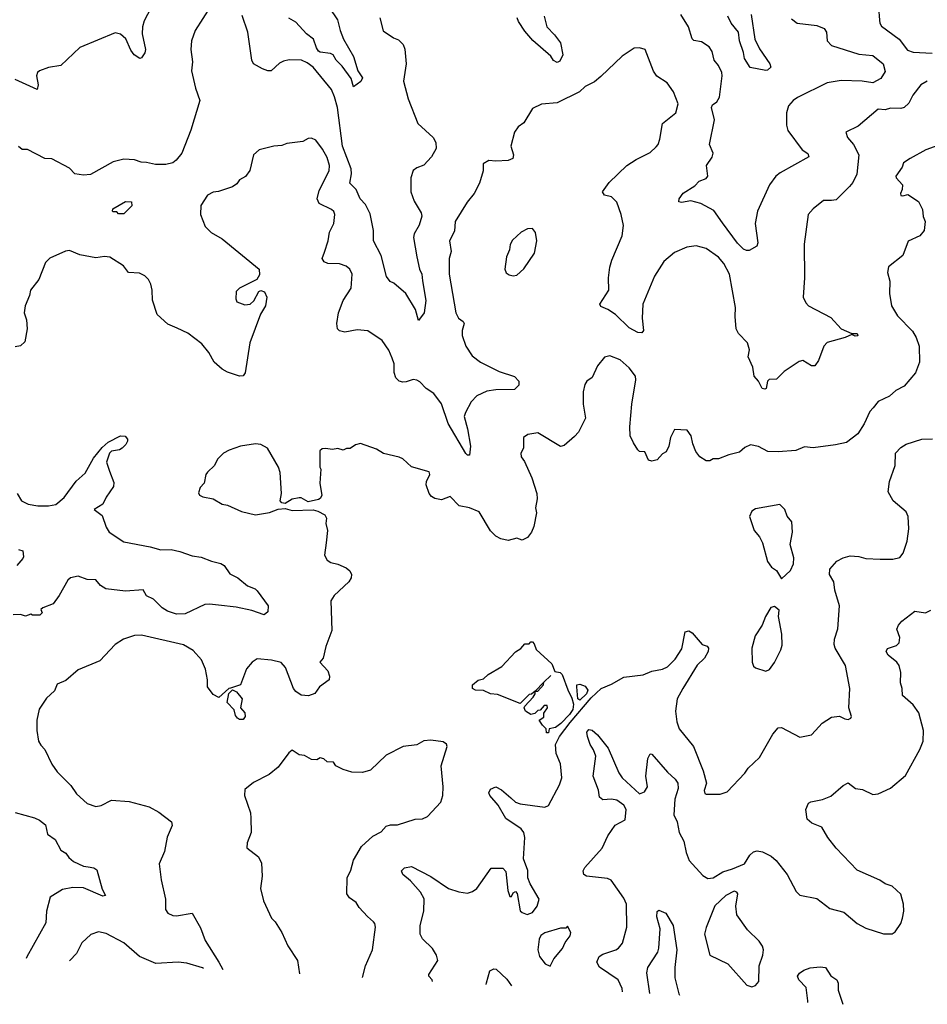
# Model space of a CAD drawing. Extents: x 1690054 to 1842981, y 782881 to 914114.
# Tile 439 of 656: x 1792991 to 1798165, y 785225 to 790836. Entities that reach past the tile are written whole.
import ezdxf

# ---------------------------------------------------------------- set-up
doc = ezdxf.new("R2010")
doc.units = 0

msp = doc.modelspace()

# ---------------------------------------------------------------- linework, layer by layer
at = {"layer": '0CON10XD'}
for points in [[(1798215, 791359.2), (1798155, 791379.4), (1798112.5, 791415), (1798075, 791420), (1798043.3, 791395), (1798031.2, 791325), (1798020, 791305), (1797995, 791292.5), (1797923.2, 791286.8), (1797903.8, 791275), (1797885, 791253.3), (1797847.1, 791165), (1797842.5, 791135), (1797856, 791085), (1797853.9, 791053.9), (1797896.2, 790975), (1797886.2, 790905), (1797892.3, 790832.3), (1797894.2, 790815), (1797905, 790798), (1798005.4, 790725.4), (1798051.8, 790661.8), (1798085, 790650.9), (1798193.3, 790645)], [(1794078.3, 790911.7), (1793992, 790775), (1793971.2, 790715), (1793966, 790665), (1793976.2, 790595), (1793971.2, 790545), (1793994, 790445), (1794018.1, 790375), (1793966.2, 790206.2), (1793915.8, 790075), (1793884, 790035), (1793865, 790020.8), (1793825, 790011.1), (1793765, 790010), (1793715, 790022.8), (1793683.6, 790023.6), (1793645, 790037.2), (1793585, 790040.4), (1793525, 790025.6), (1793395, 789954.2), (1793355, 789949.2), (1793305, 789957.5), (1793275, 789989.5), (1793175, 790042.5), (1793135, 790044.2), (1793035.9, 790095.9), (1793005, 790096.7), (1792983.9, 790113.9)], [(1793738, 790902), (1793700.8, 790829.2), (1793691.5, 790795), (1793690, 790755), (1793709.4, 790665), (1793705, 790647.5), (1793685, 790617.5), (1793676.4, 790613.6), (1793644.5, 790634.5), (1793625, 790661.2), (1793596.5, 790726.5), (1793565, 790753.3), (1793535, 790760), (1793335, 790677.5), (1793225, 790575.6), (1793155, 790562.9), (1793104, 790545), (1793093.1, 790535), (1793086.7, 790515), (1793095.8, 790464.2), (1793091.7, 790438.3), (1792965.9, 790494.1)], [(1795043.8, 790846.2), (1795063, 790773), (1795121.7, 790731.7), (1795150.9, 790720.9), (1795178, 790695), (1795187.3, 790667.3), (1795194.3, 790584.3), (1795180, 790485), (1795205.6, 790385), (1795261.1, 790245), (1795348.6, 790165), (1795364.4, 790135), (1795365, 790102.5), (1795339.2, 790055), (1795295, 790006.2), (1795255, 789991.4), (1795235, 789975.8), (1795221.8, 789935), (1795220.6, 789855), (1795240.9, 789800.9), (1795280.6, 789735), (1795284.2, 789715.8), (1795269.5, 789665), (1795240, 789615), (1795236.9, 789595), (1795254.6, 789485), (1795270, 789415), (1795284, 789385), (1795288.2, 789348.2), (1795306.9, 789235), (1795297.1, 789165), (1795265, 789122.5), (1795248, 789185), (1795192.5, 789275), (1795124.1, 789334.1), (1795104.1, 789344.1), (1795082.1, 789372.1), (1795052.2, 789492.2), (1795007.5, 789575), (1795009.1, 789635), (1794988.7, 789728.7), (1794962.4, 789782.4), (1794932.5, 789815), (1794908.7, 789868.7), (1794873.1, 789905), (1794882.1, 789957.9), (1794880, 789985), (1794831.6, 790115), (1794802.8, 790335), (1794786.8, 790396.8), (1794768.5, 790438.5), (1794664.3, 790565), (1794630.2, 790590.2), (1794597.5, 790605), (1794527, 790607), (1794495, 790598.6), (1794472.1, 790587.9), (1794425, 790543.8), (1794405, 790544.2), (1794375, 790555.8), (1794324.3, 790584.3), (1794314.3, 790604.3), (1794292, 790765), (1794259.1, 790859.1)], [(1794755.4, 790905.4), (1794803.3, 790835), (1794817.3, 790775), (1794837.8, 790725), (1794894.2, 790625), (1794918.8, 790545), (1794945.6, 790505), (1794935.7, 790484.3), (1794895, 790452.5), (1794880.5, 790500.5), (1794830.5, 790570.5), (1794795.6, 790605), (1794778.1, 790635), (1794763.3, 790643.3), (1794705, 790651.4), (1794695, 790656.2), (1794683.9, 790675), (1794666.7, 790725), (1794626, 790756), (1794565, 790821.8), (1794525, 790844)], [(1795980.8, 790855), (1795995.7, 790795), (1796040.2, 790750.2), (1796073.6, 790703.6), (1796087.1, 790635), (1796070.3, 790599.7), (1796055, 790591.2), (1796035, 790602.5), (1796018.3, 790628.3), (1795916.5, 790716.5), (1795870.3, 790770.3), (1795835.2, 790825.2), (1795826.9, 790846.9)], [(1797391.2, 790841.2), (1797422.5, 790815), (1797535, 790802.2), (1797576.4, 790786.4), (1797590.8, 790765), (1797594.2, 790715), (1797618.5, 790688.5), (1797775, 790639.5), (1797855, 790631.5), (1797914.2, 790585), (1797925, 790540), (1797900.2, 790499.8), (1797855, 790475.5), (1797794.7, 790484.7), (1797675, 790489.5), (1797594, 790475), (1797425, 790393.1), (1797400, 790375), (1797374.3, 790345), (1797362.5, 790305), (1797362.1, 790235), (1797369.5, 790205), (1797451.2, 790095), (1797485, 790073.8), (1797490.8, 790055), (1797326.2, 789963.8), (1797302.5, 789945), (1797265.6, 789894.4), (1797197.5, 789745), (1797184.3, 789675), (1797200, 789565), (1797194.2, 789545), (1797149.8, 789520.2), (1797135, 789519.6), (1797118, 789528), (1797082.8, 789562.8), (1796998.2, 789678.2), (1796947.8, 789747.8), (1796875, 789788.8), (1796816.8, 789803.2), (1796763.6, 789793.6), (1796748.3, 789798.3), (1796750, 789815), (1796773.3, 789846.7), (1796840.4, 789889.6), (1796864.6, 789915.4), (1796905, 789930), (1796913.3, 789945), (1796906.9, 790005), (1796938.2, 790051.8), (1796944.7, 790075), (1796923.5, 790125), (1796951.3, 790265), (1796934.2, 790335.8), (1796940.4, 790349.6), (1796965, 790367.1), (1796980.5, 790395), (1796996.6, 790516.6), (1796994.3, 790535), (1796974.3, 790575), (1796950.8, 790605), (1796939.2, 790655), (1796921.3, 790681.3), (1796878.8, 790708.8), (1796835, 790716.9), (1796825, 790726), (1796803.1, 790795), (1796760, 790865)], [(1797161.5, 790865), (1797181.5, 790725), (1797209.1, 790669.1), (1797267.5, 790585), (1797272.5, 790565), (1797255, 790547.5), (1797245, 790546.7), (1797155, 790563.3), (1797123.8, 790615), (1797118.3, 790648.3), (1797094.5, 790715), (1797088.8, 790765), (1797047.4, 790815), (1797027.6, 790855)], [(1796387.5, 789155), (1796345, 789184.3), (1796305, 789201.2), (1796298.8, 789215), (1796349.2, 789295), (1796348.6, 789365), (1796355.8, 789425), (1796367.1, 789465), (1796426.2, 789605), (1796432.5, 789662.5), (1796420.6, 789725), (1796395, 789796.7), (1796365, 789826.7), (1796325, 789836.7), (1796313.3, 789855), (1796351.7, 789908.3), (1796453.3, 790005), (1796505, 790038.8), (1796585, 790078.8), (1796619.5, 790110.5), (1796631.2, 790125), (1796640.6, 790155), (1796655.6, 790244.4), (1796732, 790305), (1796744.1, 790355.9), (1796718, 790425), (1796682, 790475), (1796624.3, 790514.3), (1796605, 790543.3), (1796556.2, 790665), (1796525, 790676), (1796495, 790673.8), (1796425, 790628), (1796305, 790511.2), (1796267.6, 790482.4), (1796215, 790454.2), (1796182, 790425), (1796055, 790362.2), (1795965, 790354), (1795915, 790330), (1795865, 790247.5), (1795833.3, 790225), (1795811.2, 790195), (1795792, 790115), (1795806.7, 790065), (1795802.5, 790045), (1795775, 790034), (1795705, 790030), (1795665, 790034.2), (1795633.8, 790015), (1795633.8, 789975), (1795612, 789905), (1795582.5, 789845), (1795541.4, 789795), (1795474.4, 789685), (1795469.3, 789630.7), (1795441.9, 789575), (1795450.9, 789515), (1795439.6, 789475), (1795439.6, 789385), (1795477.1, 789165), (1795492.5, 789135), (1795520, 789115), (1795524.3, 789105), (1795514.5, 789065), (1795514.6, 789035.4), (1795535.5, 788975), (1795570.6, 788920.6), (1795617.5, 788885), (1795725, 788831.4), (1795812.7, 788802.7), (1795836.2, 788775), (1795835.9, 788754.1), (1795811.7, 788728.3), (1795705, 788727.5), (1795655, 788718.2), (1795597.1, 788692.9), (1795565, 788657.3), (1795531.9, 788598.1), (1795525.3, 788575), (1795544.6, 788505), (1795561.2, 788405), (1795555.7, 788354.3), (1795545, 788354), (1795533.8, 788363.8), (1795434.6, 788534.6), (1795396.1, 788646.1), (1795352.2, 788705), (1795307.8, 788735), (1795272.4, 788772.4), (1795255, 788782.5), (1795235, 788785.7), (1795195, 788771.4), (1795175, 788770.6), (1795155, 788775.8), (1795135, 788794), (1795126.7, 788825), (1795125.4, 788875), (1795115, 788906.2), (1795095, 788952.5), (1795057.6, 789007.6), (1794975, 789063.1), (1794915, 789068.8), (1794845, 789054.4), (1794815, 789063.1), (1794803.7, 789073.7), (1794798.9, 789105), (1794808.1, 789165), (1794834.4, 789235), (1794880.5, 789305), (1794886.9, 789385), (1794874.2, 789415), (1794851.8, 789431.8), (1794813.8, 789443.8), (1794747.3, 789447.3), (1794726.2, 789455), (1794715.8, 789475), (1794729.7, 789510.3), (1794749.5, 789575), (1794756.7, 789625), (1794782.1, 789675), (1794788.5, 789725), (1794782.6, 789742.6), (1794768, 789755), (1794697.8, 789787.8), (1794686.8, 789815), (1794698.1, 789861.9), (1794754.6, 789975), (1794757.7, 790005), (1794745, 790050.8), (1794718.1, 790098.1), (1794678.7, 790148.7), (1794655, 790160), (1794635, 790158.6), (1794605, 790142), (1794515, 790130.8), (1794485, 790119.2), (1794440, 790115), (1794355.8, 790094.2), (1794324, 790065), (1794303, 789977), (1794277.7, 789942.3), (1794245, 789922.5), (1794229.5, 789900.5), (1794205, 789882.5), (1794125, 789855.8), (1794095, 789852), (1794061.2, 789835), (1794023.4, 789776.6), (1794022.5, 789725), (1794047.9, 789657.9), (1794083.6, 789623.6), (1794145, 789586.2), (1794356.2, 789415), (1794358.3, 789381.7), (1794343.9, 789356.1), (1794245, 789306.2), (1794225, 789286.7), (1794222.5, 789245), (1794228.8, 789228.8), (1794275, 789210), (1794305.9, 789214.1), (1794326.1, 789233.9), (1794353.6, 789286.4), (1794365, 789292.5), (1794387.5, 789285), (1794400, 789255), (1794393.3, 789205), (1794363.1, 789156.9), (1794303.1, 788995), (1794276.7, 788823.3), (1794265, 788806.7), (1794245, 788804), (1794175, 788827.5), (1794146.2, 788845), (1794100.6, 788885), (1794069.4, 788939.4), (1794029.3, 788989.3), (1793949.6, 789049.6), (1793888.3, 789078.3), (1793835, 789100), (1793775, 789156.7), (1793748.3, 789238.3), (1793746.5, 789295), (1793738.5, 789328.5), (1793725.6, 789355), (1793705, 789376.4), (1793675, 789391.5), (1793611.2, 789395), (1793583.3, 789433.3), (1793505, 789481.8), (1793475, 789485.6), (1793425, 789479.2), (1793335, 789496.2), (1793275, 789521.2), (1793252.7, 789517.3), (1793163, 789477), (1793137.9, 789452.1), (1793099.5, 789355), (1793052, 789295), (1793047.5, 789265), (1793022.5, 789205), (1793016.7, 789165), (1793030, 789125), (1793033.3, 789075), (1793020.7, 788999.3), (1792995, 788977.5), (1792965, 788972.5)], [(1798165.4, 790484.6), (1798128, 790465), (1798081.9, 790405), (1798059.8, 790360.2), (1798033.8, 790336.2), (1798015, 790330), (1797955, 790331.5), (1797925, 790322.2), (1797885, 790325.6), (1797770.5, 790229.5), (1797700, 790195), (1797710, 790165), (1797745, 790124), (1797775.6, 790065), (1797763.5, 789955), (1797741.4, 789908.6), (1797721.2, 789885), (1797645, 789808.8), (1797620, 789805), (1797574.3, 789805.7), (1797515, 789758), (1797486, 789725), (1797462.8, 789557.2), (1797464.5, 789365), (1797457.8, 789255), (1797472.2, 789222.2), (1797488, 789205), (1797615, 789139.2), (1797674.5, 789074.5), (1797735, 789047.5), (1797765, 789046.7), (1797770, 789035), (1797755, 789032.5), (1797735, 789042.5), (1797697.5, 789025), (1797594.6, 788995.4), (1797575.7, 788975), (1797545, 788893.3), (1797525, 788863.8), (1797505, 788863.8), (1797455, 788893.3), (1797435, 788888.8), (1797349.7, 788830.3), (1797305, 788786.7), (1797263.3, 788785), (1797254.3, 788775.7), (1797246, 788735), (1797239.5, 788730.5), (1797224, 788735), (1797203.3, 788775), (1797177.5, 788805), (1797170, 788855), (1797144.2, 788915), (1797150.8, 788955), (1797140.6, 788995), (1797088.5, 789048.5), (1797075.4, 789074.6), (1797069.2, 789145), (1797071.8, 789195), (1797038, 789385), (1797005, 789445.6), (1796975, 789482.5), (1796905, 789532.5), (1796846.8, 789546.8), (1796795, 789540), (1796725, 789508.9), (1796662.4, 789457.6), (1796610, 789375), (1796544.4, 789215), (1796539.4, 789135), (1796548, 789065), (1796538.3, 789051.7), (1796515, 789053.1), (1796465, 789079.6), (1796387.5, 789155)], [(1798287.9, 790142.1), (1798157.5, 790095), (1798067.5, 790045), (1798029.3, 790020.7), (1798021.4, 789995), (1797986.7, 789945), (1797988.5, 789935), (1798023.1, 789895), (1798021.7, 789868.3), (1798011.8, 789845), (1798015, 789834.4), (1798025, 789831.4), (1798055, 789840), (1798115, 789800), (1798137.5, 789755), (1798141.2, 789715), (1798153.3, 789685), (1798146.7, 789635), (1798122.5, 789605), (1798057.1, 789572.9), (1798025, 789492.5), (1797945, 789427.5), (1797938.8, 789395), (1797951.2, 789345), (1797950, 789275), (1797960.8, 789205), (1797995, 789148), (1798080.2, 789060.2), (1798102.2, 789025), (1798118.2, 788975), (1798121.5, 788885), (1798097.1, 788822.9), (1798032.9, 788747.1), (1797985, 788722.5), (1797950, 788690), (1797885, 788660.8), (1797856.4, 788623.6), (1797837.8, 788602.2), (1797805, 788533.3), (1797768.8, 788475), (1797705, 788426.2), (1797642.4, 788412.4), (1797515, 788395.7), (1797465, 788401.5), (1797415, 788381.1), (1797315, 788372.5), (1797255.3, 788375.3), (1797203.9, 788403.9), (1797157.2, 788412.8), (1797125, 788398.6), (1797095, 788371.4), (1797033.6, 788356.4), (1796975, 788332.5), (1796945, 788334.2), (1796925, 788322.5), (1796905, 788321.4), (1796868, 788345), (1796846, 788375), (1796828.8, 788418.8), (1796820, 788465), (1796796.4, 788496.4), (1796725, 788500), (1796701.2, 788455), (1796691.2, 788405), (1796675.8, 788374.2), (1796655, 788361.2), (1796625, 788327.1), (1796595, 788320), (1796575, 788326.7), (1796555, 788373.5), (1796525, 788376), (1796515, 788383.8), (1796490, 788425), (1796472, 788465), (1796470, 788515), (1796480.5, 788645), (1796504.4, 788784.4), (1796502.2, 788805), (1796465, 788852.5), (1796415, 788898), (1796355, 788920), (1796325, 788912.5), (1796285, 788862.5), (1796255, 788797.5), (1796223.6, 788776.4), (1796213, 788757), (1796203.3, 788715), (1796204, 788645), (1796217.5, 788565), (1796177.5, 788485), (1796155, 788460), (1796095, 788409.2), (1796075, 788404), (1795945, 788480.6), (1795888.3, 788471.7), (1795863.3, 788455), (1795863.8, 788395), (1795848, 788365), (1795849.2, 788345), (1795868.3, 788318.3), (1795911.2, 788225), (1795940, 788135), (1795941.2, 788105), (1795931.2, 788055), (1795936.7, 788025), (1795922.6, 787947.4), (1795908.6, 787915), (1795885.5, 787884.5), (1795855, 787870), (1795825, 787882), (1795775, 787867.5), (1795735, 787876.7), (1795705, 787892.2), (1795675, 787923.5), (1795611.3, 788031.3), (1795555, 788054.5), (1795497.5, 788065), (1795445, 788119.2), (1795395, 788100), (1795357.7, 788107.7), (1795338.8, 788118.8), (1795326.2, 788135), (1795308.8, 788185), (1795310, 788205), (1795329.5, 788245), (1795325, 788259.2), (1795225, 788288), (1795175, 788333.3), (1795155, 788343.8), (1795065, 788364), (1795025, 788388), (1794935, 788420), (1794906.4, 788413.6), (1794875, 788392.5), (1794855, 788392.5), (1794835, 788382.5), (1794805, 788392.5), (1794775, 788386.7), (1794735, 788392.5), (1794715, 788390), (1794701.7, 788378.3), (1794702.5, 788285), (1794707.5, 788275), (1794702.5, 788195), (1794713.3, 788125), (1794705, 788107.5), (1794695, 788101.2), (1794635, 788087.5), (1794595, 788111.2), (1794585, 788111.2), (1794545, 788103.3), (1794505, 788078.8), (1794485, 788082.5), (1794476.7, 788095), (1794483.3, 788135), (1794476.7, 788255), (1794466.7, 788285), (1794403.3, 788395), (1794365.7, 788415.7), (1794335, 788419.2), (1794250, 788405), (1794185, 788383.3), (1794152.5, 788365), (1794119.3, 788330.7), (1794102.5, 788295), (1794061.7, 788258.3), (1794053.3, 788245), (1794043.3, 788195), (1794020, 788170), (1794010.6, 788140.6), (1794017, 788127), (1794035, 788117.5), (1794095, 788106.2), (1794145, 788075.5), (1794175, 788068.8), (1794255, 788034), (1794335, 788014.2), (1794415, 788027.5), (1794465, 788047.5), (1794505, 788050.8), (1794545, 788038.5), (1794665, 788041.9), (1794690, 788035), (1794730, 788015), (1794740, 787995), (1794736.7, 787965), (1794746, 787925), (1794738, 787855)], [(1793585, 789730), (1793555, 789730), (1793545, 789740), (1793525, 789740), (1793520, 789745), (1793521.7, 789758.3), (1793595, 789800), (1793628.3, 789798.3), (1793630, 789775), (1793585, 789730)], [(1795805, 789376.7), (1795825, 789380), (1795865, 789416.7), (1795926.2, 789505), (1795940, 789575), (1795932.3, 789622.3), (1795915, 789646.7), (1795885.9, 789644.1), (1795850, 789625), (1795800.5, 789579.5), (1795786.7, 789555), (1795783.3, 789525), (1795766.7, 789485), (1795757.5, 789415), (1795763.9, 789393.9), (1795781.7, 789381.7), (1795805, 789376.7)], [(1792977.5, 788135), (1793002.5, 788095), (1793040, 788075), (1793095, 788064.7), (1793154.6, 788065.4), (1793196.6, 788073.4), (1793245, 788112.5), (1793313.5, 788206.5), (1793365, 788250.8), (1793412, 788338), (1793461.3, 788398.7), (1793495, 788428), (1793565, 788464.2), (1793592.3, 788462.3), (1793605.9, 788445.9), (1793606.7, 788435), (1793596.7, 788415), (1793575, 788393.3), (1793560, 788385), (1793515, 788376.7), (1793503.3, 788365), (1793486.2, 788315), (1793502.4, 788262.4), (1793527.9, 788197.9), (1793525.8, 788175), (1793484.5, 788115.5), (1793464.4, 788075), (1793416.7, 788045), (1793461.1, 788011.1), (1793485, 787943.3), (1793502, 787915), (1793585, 787859.6), (1793735, 787832.5), (1793795, 787814), (1793855, 787816), (1793905, 787806.2), (1793975, 787781.2), (1794025, 787773.8), (1794085, 787750), (1794137.3, 787737.3), (1794156.7, 787725), (1794188.3, 787678.3), (1794235.5, 787655.5), (1794289.8, 787609.8), (1794332.9, 787592.9), (1794345, 787581.2), (1794407.7, 787495), (1794405, 787462), (1794385, 787444), (1794315, 787468.6), (1794225, 787488.8), (1794125, 787499.2), (1794074.2, 787505.8), (1794047, 787503), (1793935, 787449.4), (1793885, 787447.5), (1793834, 787465), (1793804.2, 787485), (1793753.8, 787533.8), (1793715, 787553.5), (1793695, 787586.5), (1793595, 787579.6), (1793482.7, 787592.7), (1793452, 787612), (1793425, 787644.5), (1793375.4, 787645.4), (1793325, 787664.3), (1793280, 787655), (1793265, 787642.5), (1793216.2, 787555), (1793182, 787508), (1793122.5, 787485), (1793112.5, 787475), (1793120, 787455), (1793107, 787443), (1793065, 787442.5), (1793055, 787447.5), (1793025, 787437.5), (1792995, 787446.7), (1792954, 787444)], [(1795343.7, 785356), (1795342, 785365), (1795323.8, 785385), (1795323.8, 785395), (1795374.3, 785475), (1795367.8, 785505), (1795345, 785544), (1795287.9, 785597.9), (1795273.5, 785625), (1795273.6, 785675), (1795295.5, 785755.5), (1795296.2, 785826.2), (1795277.1, 785865), (1795219.1, 785929.1), (1795175.7, 785965), (1795167.1, 785985), (1795185, 786003.1), (1795225, 786011.1), (1795335, 785953.1), (1795435.5, 785885.5), (1795495, 785865.8), (1795545, 785858), (1795572.7, 785867.3), (1795596.7, 785885), (1795679.3, 786000.7), (1795745, 786001.2), (1795762.3, 785982.3), (1795774.2, 785874.2), (1795785, 785840), (1795795, 785840), (1795805, 785860), (1795818.3, 785868.3), (1795826.4, 785856.4), (1795845, 785757.5), (1795855, 785747.5), (1795885, 785737.5), (1795915, 785747.5), (1795941.2, 785785), (1795953.3, 785825), (1795901.7, 785911.7), (1795888.8, 785945), (1795888.3, 785988.3), (1795864, 786055), (1795870.5, 786175), (1795865.6, 786205), (1795849.2, 786225), (1795763.2, 786283.2), (1795719.8, 786359.8), (1795670.8, 786415), (1795665, 786430), (1795675, 786451.2), (1795705, 786463.8), (1795737.9, 786447.9), (1795791.5, 786401.5), (1795817.9, 786377.9), (1795845, 786367.1), (1795985, 786348.6), (1796005, 786358), (1796069.5, 786475), (1796081.8, 786515), (1796074.6, 786595), (1796050.5, 786655), (1796045.3, 786705), (1796068.3, 786751.7), (1796129, 786831), (1796248.4, 786971.6), (1796305.3, 787024.7), (1796365, 787050), (1796435, 787090), (1796545, 787102.9), (1796595, 787123.1), (1796655, 787134.5), (1796685, 787147.3), (1796728.2, 787191.8), (1796765, 787250), (1796785, 787347.5), (1796805, 787353.3), (1796825, 787341.2), (1796881.2, 787275), (1796911.2, 787265), (1796917.1, 787255), (1796915.6, 787235), (1796895, 787198), (1796852.5, 787157.5), (1796771.5, 787025), (1796740, 786965), (1796730, 786895), (1796737.1, 786835), (1796751.2, 786795), (1796833.3, 786693.3), (1796886.7, 786555), (1796906, 786485), (1796893.3, 786443.3), (1796897, 786427), (1796905, 786422.5), (1796985, 786423.3), (1797025, 786436.7), (1797125, 786542), (1797145, 786571.4), (1797209.3, 786630.7), (1797285, 786763.8), (1797315, 786800), (1797335, 786802), (1797438.3, 786748.3), (1797505, 786760), (1797527.5, 786785), (1797565, 786826.7), (1797619.2, 786860.8), (1797665, 786868), (1797695, 786852), (1797715, 786848.8), (1797730, 786855), (1797733.3, 786865), (1797718, 786915), (1797722.9, 787025), (1797699.2, 787155), (1797640, 787255), (1797634, 787275), (1797635.8, 787305), (1797654.4, 787365.6), (1797664.5, 787495.5), (1797637.3, 787585), (1797632.8, 787632.8), (1797608.5, 787675), (1797610.6, 787705), (1797649.3, 787750.7), (1797685, 787769.4), (1797725, 787780.6), (1797775, 787777.1), (1797815, 787765.7), (1797897.4, 787762.6), (1797967.9, 787762.1), (1798008, 787772), (1798028.6, 787795), (1798049.6, 787865), (1798060, 787935), (1798055.6, 788005.6), (1798045, 788032), (1797970, 788095), (1797941.4, 788145), (1797949.5, 788205), (1797981.9, 788295), (1797983.3, 788365), (1798015, 788398.7), (1798045, 788417.2), (1798134.6, 788444.6), (1798195, 788448.2)], [(1797335, 787650), (1797385, 787696.7), (1797402.5, 787735), (1797405, 787770), (1797384, 787845), (1797396, 787915), (1797392.5, 787975), (1797366, 788006), (1797353.1, 788045), (1797325, 788073.1), (1797185, 788048.9), (1797165.8, 788035), (1797151.2, 788005), (1797177.5, 787925), (1797208.8, 787888.8), (1797226.2, 787855), (1797255, 787747.5), (1797277, 787717), (1797306.4, 787696.4), (1797335, 787650)], [(1794738, 787855), (1794728.8, 787785), (1794745, 787756.2), (1794765, 787742), (1794804.1, 787734.1), (1794852.7, 787712.7), (1794873.3, 787695), (1794882.5, 787675), (1794880, 787655), (1794867.3, 787632.7), (1794783.8, 787555), (1794765.8, 787525), (1794770, 787355), (1794736.9, 787263.1), (1794721.5, 787198.5), (1794702.5, 787175), (1794747.5, 787125), (1794756.7, 787095), (1794755, 787073.3), (1794701.2, 787035), (1794673.6, 786996.4), (1794637, 786983), (1794595, 786986.7), (1794565, 787006.9), (1794551.8, 787025), (1794506.7, 787145), (1794482.8, 787172.8), (1794427, 787187), (1794345, 787193.1), (1794316, 787175), (1794285, 787136.2), (1794250, 787045), (1794193.5, 787026.5), (1794183.8, 787025), (1794125.7, 786974.3), (1794095, 786991.2), (1794062.5, 787035), (1794062, 787075), (1794050.8, 787135), (1794028.3, 787188.3), (1793980.3, 787240.3), (1793925, 787274.2), (1793685, 787328.1), (1793645, 787327.1), (1793583.5, 787306.5), (1793536, 787275), (1793447.6, 787182.4), (1793325, 787131.2), (1793255, 787071.2), (1793205, 787050), (1793188.8, 787011.2), (1793145, 786970), (1793103.1, 786906.9), (1793089.1, 786845), (1793088.5, 786785), (1793098.6, 786725), (1793110.9, 786700.9), (1793135, 786677.5), (1793175, 786593.8), (1793205, 786550), (1793282, 786472), (1793315.7, 786425), (1793375, 786370), (1793425, 786352.5), (1793455, 786358.6), (1793515, 786387.5), (1793615, 786380), (1793729.5, 786349.5), (1793785, 786320.8), (1793856, 786265), (1793860.8, 786245), (1793831.7, 786178.3), (1793817.1, 786095), (1793785.6, 786025), (1793798, 785935), (1793823.3, 785825), (1793822, 785765), (1793835, 785743.8), (1793865, 785732), (1793885, 785730), (1793975, 785743.8), (1794021.8, 785661.8), (1794049.2, 785589.2), (1794125.7, 785465), (1794148.8, 785423.2)], [(1792985, 787816.7), (1793008.3, 787808.3), (1793012.5, 787775), (1793010, 787765), (1792975, 787726.2)], [(1797245, 787123.3), (1797265, 787133.3), (1797295, 787172.5), (1797331.2, 787245), (1797338.3, 787271.7), (1797336.2, 787335), (1797317.5, 787435), (1797321.7, 787471.7), (1797295, 787492.5), (1797273.6, 787486.4), (1797243.8, 787435), (1797223.3, 787385), (1797184.2, 787325), (1797164.3, 787255), (1797166, 787175), (1797175, 787152.5), (1797185, 787142.5), (1797245, 787123.3)], [(1796427.9, 785295.4), (1796425.5, 785314.5), (1796402.2, 785365), (1796297.3, 785437.3), (1796281.4, 785465), (1796295, 785497.1), (1796315, 785511.5), (1796389.2, 785535), (1796405.6, 785545), (1796427.3, 785572.7), (1796451.5, 785665), (1796449.7, 785795), (1796435, 785830.6), (1796362.8, 785932.8), (1796342.4, 785942.4), (1796223.3, 785955), (1796208, 785965), (1796203.8, 785985), (1796213.8, 786005), (1796311.5, 786115), (1796344.5, 786185.5), (1796385, 786246.7), (1796443, 786277), (1796449.1, 786335), (1796435, 786360.5), (1796395, 786387.5), (1796365.7, 786394.3), (1796315, 786390.8), (1796296, 786405), (1796290.6, 786445), (1796260.6, 786525), (1796275, 786640), (1796262.5, 786675), (1796243.3, 786705), (1796228, 786752), (1796224, 786775), (1796235, 786792), (1796255, 786787.5), (1796285, 786760), (1796346.4, 786685), (1796406.2, 786545), (1796425, 786515.6), (1796525, 786424.4), (1796553.8, 786435), (1796570, 786465), (1796561.2, 786525), (1796572.9, 786625), (1796585, 786652.5), (1796595, 786651.2), (1796685, 786547.1), (1796728.6, 786508.6), (1796742.2, 786485), (1796744.6, 786455), (1796726.5, 786393.5), (1796720.9, 786305), (1796739.8, 786265), (1796750.7, 786205), (1796777.3, 786155), (1796790.3, 786090.3), (1796807.5, 786045), (1796885, 785958.8), (1796915, 785941.2), (1796945, 785946.2), (1797000.5, 785979.5), (1797055, 785998), (1797124.1, 786025.9), (1797154, 786075), (1797175, 786094), (1797195, 786099.2), (1797225, 786094.2), (1797275, 786068.6), (1797304.6, 786044.6), (1797366.7, 785965), (1797417.7, 785867.7), (1797437.7, 785847.7), (1797535, 785828.8), (1797610.3, 785770.3), (1797689.7, 785749.7), (1797765.7, 785685.7), (1797815, 785659.4), (1797915, 785626.2), (1797965, 785626.7), (1797981.7, 785638.3), (1798014, 785685), (1798024.3, 785715.7), (1798031.4, 785755), (1798029.5, 785795), (1798015, 785852), (1797965, 785897.5), (1797925, 785911.1), (1797895, 785933.3), (1797765, 785990), (1797645, 786114.4), (1797597.8, 786175), (1797564.8, 786234.8), (1797507.2, 786257.2), (1797480.8, 786280.8), (1797472.9, 786335), (1797488.9, 786371.1), (1797500.9, 786379.1), (1797568, 786392), (1797615, 786411.1), (1797685, 786472.9), (1797715, 786487.5), (1797755.7, 786455.7), (1797795, 786448.6), (1797855, 786420.8), (1797885, 786424.2), (1797955, 786457.1), (1798041.7, 786528.3), (1798122.2, 786677.8), (1798141.1, 786725), (1798143.6, 786785), (1798116.7, 786886.7), (1798085, 786931.9), (1798023.3, 786985), (1798021.9, 787025), (1798012.6, 787057.4), (1798014.4, 787115.6), (1798004.6, 787155), (1797991.5, 787175), (1797943.1, 787215), (1797930.6, 787235), (1797938.3, 787251.7), (1797989.8, 787270.2), (1798004.4, 787285), (1798009.1, 787315), (1797992, 787362), (1798000.8, 787385), (1798020.8, 787409.2), (1798095, 787465.4), (1798154.3, 787455.7), (1798185, 787472)], [(1796005, 786772.5), (1795995, 786772.5), (1795992.5, 786795), (1795971.2, 786815), (1795952.5, 786845), (1795978.3, 786861.7), (1795980, 786885), (1796000, 786915), (1795998.3, 786928.3), (1795981.7, 786928.3), (1795958.3, 786901.7), (1795945, 786900), (1795928.3, 786881.7), (1795905, 786877.5), (1795873.8, 786895), (1795867.5, 786915), (1795870, 786925), (1795917.5, 786975), (1795930, 786995), (1795930, 787010), (1795945, 787010), (1795977.5, 787045), (1795980, 787060), (1796018.3, 787098.3), (1795980, 787060), (1795930, 787010), (1795908.3, 786991.7), (1795895, 786990), (1795845, 786940), (1795715, 786991.2), (1795674.4, 786994.4), (1795635, 787012.5), (1795590, 787015), (1795573.3, 787025), (1795572.5, 787045), (1795605, 787072.5), (1795635, 787080), (1795662.5, 787105), (1795740.5, 787149.5), (1795817, 787233), (1795848.3, 787251.7), (1795871.7, 787278.3), (1795895, 787280), (1795905, 787290), (1795915, 787290), (1795925, 787280), (1795936.2, 787246.2), (1796025.6, 787165), (1796041.7, 787121.7), (1796072.5, 787115), (1796083.3, 787105), (1796116.7, 787016.7), (1796139.3, 786969.3), (1796147.5, 786935), (1796143.8, 786905), (1796125, 786876.7), (1796076, 786825), (1796045, 786802), (1796010, 786795), (1796005, 786772.5)], [(1796185, 786957.5), (1796172.5, 786965), (1796166.7, 787035), (1796167.5, 787045), (1796185, 787050), (1796215, 787038), (1796230, 787015), (1796223.3, 786995), (1796185, 786957.5)], [(1794245, 786847.3), (1794232.9, 786855), (1794221.7, 786871.7), (1794213, 786903), (1794173.1, 786945), (1794182.9, 786997.1), (1794203.6, 787016.4), (1794226.6, 787006.6), (1794260.4, 786965), (1794249.2, 786915), (1794275.3, 786885.3), (1794275.7, 786864.3), (1794265, 786848.5), (1794245, 786847.3)], [(1794945, 785378.3), (1794961.9, 785445), (1795003.1, 785535), (1795018.8, 785665), (1795016.7, 785685), (1795008.8, 785695), (1794973.8, 785725), (1794925.9, 785775.9), (1794910, 785805), (1794872.3, 785832.3), (1794856.2, 785855), (1794858.6, 785945), (1794879.5, 785990.5), (1794893.6, 786046.4), (1794940, 786125), (1795005, 786184.2), (1795051.9, 786208.1), (1795079.5, 786240.5), (1795105, 786248.1), (1795145, 786248.5), (1795245, 786280.8), (1795287.7, 786282.3), (1795316.7, 786295), (1795392.3, 786377.7), (1795404.2, 786415.8), (1795405.7, 786464.3), (1795394.4, 786585), (1795428.8, 786695), (1795425, 786706.7), (1795405, 786720), (1795335, 786730.8), (1795294.4, 786725.6), (1795255, 786704.4), (1795176.4, 786693.6), (1795080, 786645), (1794990.7, 786559.3), (1794945, 786546.7), (1794885, 786548.8), (1794835, 786564), (1794793.9, 786583.9), (1794780, 786605), (1794745, 786606.7), (1794725, 786623.3), (1794705, 786630), (1794685, 786617.5), (1794655, 786620), (1794615, 786642.5), (1794585, 786647.5), (1794545, 786672.5), (1794525, 786657.5), (1794463.9, 786576.1), (1794412.5, 786535), (1794325, 786490), (1794275, 786450), (1794273.3, 786415), (1794306.1, 786316.1), (1794308.8, 786285), (1794310, 786205), (1794287.5, 786145), (1794287, 786117), (1794352.5, 786065), (1794369.3, 786029.3), (1794373.8, 785955), (1794364, 785885), (1794381.2, 785815), (1794426.4, 785716.4), (1794447.5, 785695), (1794486.2, 785635), (1794519.3, 785559.3), (1794575.6, 785475.6), (1794586.6, 785398.3)], [(1792965, 786317.9), (1793075, 786287.5), (1793105, 786273.8), (1793138.3, 786248.3), (1793150, 786195), (1793194.1, 786164.1), (1793225, 786103.3), (1793255, 786086.2), (1793271.3, 786061.3), (1793298.8, 786038.8), (1793355, 786012.5), (1793381.2, 786008.8), (1793413.2, 786003.2), (1793431.4, 785991.4), (1793461.7, 785881.7), (1793480, 785845), (1793465, 785842), (1793355, 785888.1), (1793295, 785890.9), (1793235, 785880), (1793165.8, 785835), (1793144.6, 785755.4), (1793140.2, 785689.8), (1793032.2, 785495), (1793029, 785486.7)], [(1797165, 785324), (1797185, 785332), (1797205.7, 785355), (1797206.9, 785445), (1797228.6, 785505), (1797230.6, 785535), (1797225, 785556.2), (1797206.9, 785585), (1797140.5, 785650.5), (1797079.2, 785735), (1797074, 785785), (1797086, 785855), (1797080, 785865), (1797065, 785870), (1797016.7, 785845), (1796954.2, 785785.8), (1796905, 785662.5), (1796896, 785625), (1796926.1, 785506.1), (1797028.8, 785455), (1797136.7, 785335), (1797165, 785324)], [(1796583.8, 785286.7), (1796565.5, 785404.5), (1796571.4, 785435), (1796628.5, 785521.5), (1796635.5, 785544.5), (1796642.5, 785655), (1796623.6, 785723.6), (1796626, 785754), (1796635, 785761.2), (1796675, 785744), (1796715.9, 785675), (1796737.7, 785535), (1796725.2, 785434.8), (1796726.7, 785376.7), (1796749.4, 785285), (1796753.4, 785277.2)], [(1794039.8, 785429.4), (1794033.2, 785433.2), (1793945, 785460.4), (1793895, 785464.6), (1793766.9, 785456.9), (1793675, 785497.1), (1793585, 785575.4), (1793485, 785629.5), (1793440.9, 785639.1), (1793396.8, 785623.2), (1793346, 785575), (1793315.4, 785514.6), (1793276.2, 785475), (1793275.1, 785472.7)], [(1796015, 785443.3), (1796036.7, 785485), (1796085, 785543.3), (1796101.7, 785578.3), (1796130, 785615), (1796132.5, 785635), (1796115, 785670), (1796105, 785660), (1796075, 785660), (1795985, 785632.5), (1795962.9, 785617.1), (1795952.7, 785597.3), (1795944.1, 785535.9), (1795955, 785497.5), (1795987.5, 785455), (1796015, 785443.3)], [(1795651.2, 785338.8), (1795653, 785347), (1795671.2, 785415), (1795693.6, 785426.4), (1795707.5, 785425), (1795768, 785368), (1795795, 785330.8)], [(1797483.3, 785236.4), (1797484.7, 785245), (1797475, 785321.4), (1797432.3, 785365), (1797426.2, 785385), (1797436.8, 785403.2), (1797460.7, 785419.3), (1797496.9, 785433.1), (1797555, 785439.5), (1797585, 785434.7), (1797615, 785387.8), (1797649.4, 785365), (1797657.5, 785345), (1797657.8, 785305), (1797683.8, 785225.2)]]:
    msp.add_lwpolyline(points, dxfattribs=at)

doc.saveas('drawing.dxf')
